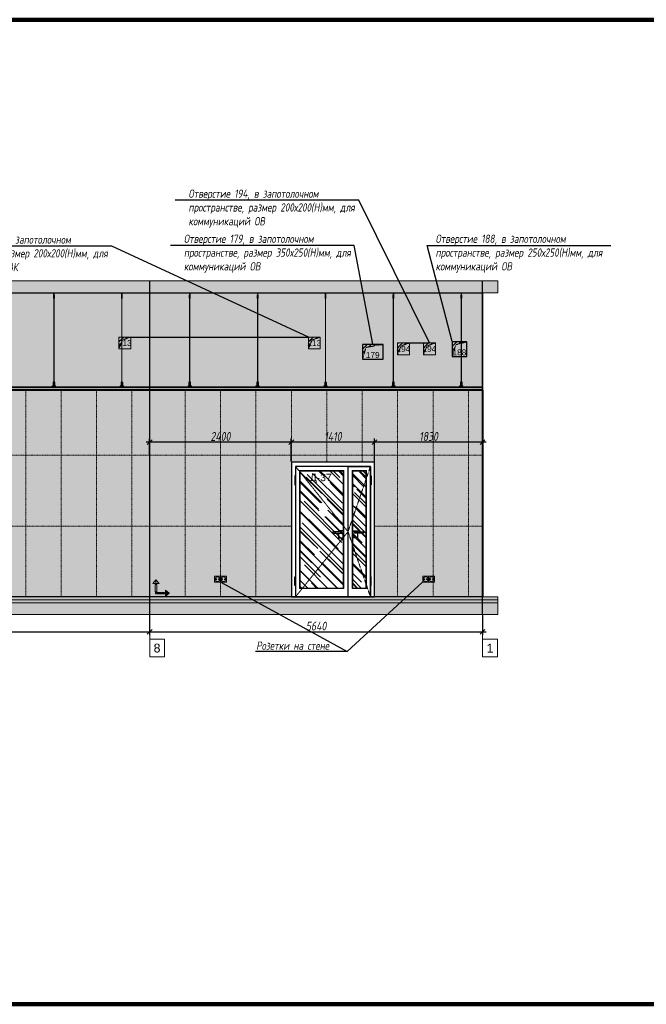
# Model space of a CAD drawing. Header units: millimetres. Extents: x -57162 to 485422, y -209335 to -9481.
# Tile 645 of 656: x 412186 to 422800, y -206686 to -190011. Entities that reach past the tile are written whole.
import ezdxf
from ezdxf import colors
from ezdxf.entities.mleader import LeaderData, LeaderLine
from ezdxf.math import Vec2, Vec3

# ---------------------------------------------------------------- set-up
doc = ezdxf.new("R2010")
doc.units = ezdxf.units.MM
doc.linetypes.add('( Hidden )', pattern=[0.375, 0.25, -0.125])
doc.linetypes.add('DASHDOT', pattern=[25.4, 12.7, -6.35, 0, -6.35])
doc.layers.get('Defpoints').update_dxf_attribs({"color": 31})
for name, color, linetype, lineweight in [('01 Остекление', 152, 'Continuous', 5), ('3_RC_Ceiling', 253, 'Continuous', 5), ('A-DETL-GENF', 7, 'Continuous', 5), ('EOM', 1, 'Continuous', 5), ('meb', 26, 'Continuous', 15)]:
    doc.layers.add(name, color=color, linetype=linetype, lineweight=lineweight)
for name, color, linetype, lineweight, true_color in [('dim_per', 7, 'Continuous', 9, 0x1c3800), ('dim_razv', 7, 'DASHDOT', 9, 0x183018), ('pol', 7, 'Continuous', 15, 0x55666d)]:
    doc.layers.add(name, color=color, linetype=linetype, lineweight=lineweight, true_color=true_color)
doc.styles.add('fl_iso paper', font='isocpeur.ttf', dxfattribs={"width": 0.8, "oblique": 10})
doc.styles.get("Standard").update_dxf_attribs({"font": 'arial.ttf'})
doc.dimstyles.new('In tre 1_50', dxfattribs={"dimtxt": 150, "dimasz": 80, "dimexe": 60, "dimexo": 10, "dimgap": 20, "dimtad": 1, "dimdec": 0, "dimrnd": 5, "dimzin": 0, "dimdsep": 46, "dimtxsty": 'fl_iso paper', "dimblk": 'OBLIQUE', "dimcen": 0, "dimdle": 60, "dimadec": 0, "dimazin": 0, "dimtfac": 1, "dimtdec": 0, "dimtofl": 0, "dimtmove": 1, "dimatfit": 1, "dimfxl": 40, "dimtolj": 1, "dimtzin": 0, "dimarcsym": 1})

# ---------------------------------------------------------------- blocks, each defined once
blk = doc.blocks.new('_Oblique')
at = {"color": 0, "linetype": 'ByBlock', "lineweight": -2}
blk.add_line((-0.5, -0.5), (0.5, 0.5), dxfattribs=at)
blk = doc.blocks.new('*D881')
at = {"layer": 'Defpoints', "color": 0, "linetype": 'ByBlock', "transparency": 16777216}
for p in [(418197, -197164), (418197, -197506), (420027, -197930)]:
    blk.add_point(p, dxfattribs=at)
at = {"layer": 'dim_razv', "color": 0, "linetype": 'ByBlock', "lineweight": -2, "transparency": 16777216}
for p, q in [((420087, -197164), (418137, -197164)), ((418197, -197496), (418197, -197104)), ((420027, -197920), (420027, -197104))]:
    blk.add_line(p, q, dxfattribs=at)
at = {"layer": 'dim_razv', "color": 0, "linetype": 'ByBlock', "lineweight": -2, "transparency": 16777216, "xscale": 80, "yscale": 80, "zscale": 80, "rotation": 180}
blk.add_blockref('_Oblique', (418197, -197164), dxfattribs=at)
at = {"layer": 'dim_razv', "color": 0, "linetype": 'ByBlock', "lineweight": -2, "transparency": 16777216, "xscale": 80, "yscale": 80, "zscale": 80}
blk.add_blockref('_Oblique', (420027, -197164), dxfattribs=at)
at = {"layer": 'dim_razv', "color": 0, "linetype": 'ByBlock', "transparency": 16777216, "insert": (419112, -197069), "char_height": 150, "attachment_point": 5, "style": 'fl_iso paper'}
blk.add_mtext('\\A1;1830', dxfattribs=at)
blk = doc.blocks.new('*D882')
at = {"layer": 'Defpoints', "color": 0, "linetype": 'ByBlock', "transparency": 16777216}
for p in [(416787, -197164), (416787, -197506), (418197, -197506)]:
    blk.add_point(p, dxfattribs=at)
at = {"layer": 'dim_razv', "color": 0, "linetype": 'ByBlock', "lineweight": -2, "transparency": 16777216}
for p, q in [((418257, -197164), (416727, -197164)), ((416787, -197496), (416787, -197104)), ((418197, -197496), (418197, -197104))]:
    blk.add_line(p, q, dxfattribs=at)
at = {"layer": 'dim_razv', "color": 0, "linetype": 'ByBlock', "lineweight": -2, "transparency": 16777216, "xscale": 80, "yscale": 80, "zscale": 80, "rotation": 180}
blk.add_blockref('_Oblique', (416787, -197164), dxfattribs=at)
at = {"layer": 'dim_razv', "color": 0, "linetype": 'ByBlock', "lineweight": -2, "transparency": 16777216, "xscale": 80, "yscale": 80, "zscale": 80}
blk.add_blockref('_Oblique', (418197, -197164), dxfattribs=at)
at = {"layer": 'dim_razv', "color": 0, "linetype": 'ByBlock', "transparency": 16777216, "insert": (417492, -197069), "char_height": 150, "attachment_point": 5, "style": 'fl_iso paper'}
blk.add_mtext('\\A1;1410', dxfattribs=at)
blk = doc.blocks.new('*D883')
at = {"layer": 'Defpoints', "color": 0, "linetype": 'ByBlock', "transparency": 16777216}
for p in [(414387, -197164), (414387, -197386), (416787, -197506)]:
    blk.add_point(p, dxfattribs=at)
at = {"layer": 'dim_razv', "color": 0, "linetype": 'ByBlock', "lineweight": -2, "transparency": 16777216}
for p, q in [((416847, -197164), (414327, -197164)), ((414387, -197376), (414387, -197104)), ((416787, -197496), (416787, -197104))]:
    blk.add_line(p, q, dxfattribs=at)
at = {"layer": 'dim_razv', "color": 0, "linetype": 'ByBlock', "lineweight": -2, "transparency": 16777216, "xscale": 80, "yscale": 80, "zscale": 80, "rotation": 180}
blk.add_blockref('_Oblique', (414387, -197164), dxfattribs=at)
at = {"layer": 'dim_razv', "color": 0, "linetype": 'ByBlock', "lineweight": -2, "transparency": 16777216, "xscale": 80, "yscale": 80, "zscale": 80}
blk.add_blockref('_Oblique', (416787, -197164), dxfattribs=at)
at = {"layer": 'dim_razv', "color": 0, "linetype": 'ByBlock', "transparency": 16777216, "insert": (415587, -197069), "char_height": 150, "attachment_point": 5, "style": 'fl_iso paper'}
blk.add_mtext('\\A1;2400', dxfattribs=at)
blk = doc.blocks.new('*D942')
at = {"layer": 'Defpoints', "color": 0, "linetype": 'ByBlock', "transparency": 16777216}
for p in [(407487, -200086), (414387, -200086), (414387, -200376)]:
    blk.add_point(p, dxfattribs=at)
at = {"layer": 'dim_razv', "color": 0, "linetype": 'ByBlock', "lineweight": -2, "transparency": 16777216}
for p, q in [((407487, -200096), (407487, -200436)), ((414387, -200096), (414387, -200436)), ((407427, -200376), (414447, -200376))]:
    blk.add_line(p, q, dxfattribs=at)
at = {"layer": 'dim_razv', "color": 0, "linetype": 'ByBlock', "lineweight": -2, "transparency": 16777216, "xscale": 80, "yscale": 80, "zscale": 80, "rotation": 180}
blk.add_blockref('_Oblique', (407487, -200376), dxfattribs=at)
at = {"layer": 'dim_razv', "color": 0, "linetype": 'ByBlock', "lineweight": -2, "transparency": 16777216, "xscale": 80, "yscale": 80, "zscale": 80}
blk.add_blockref('_Oblique', (414387, -200376), dxfattribs=at)
at = {"layer": 'dim_razv', "color": 0, "linetype": 'ByBlock', "transparency": 16777216, "insert": (410937, -200281), "char_height": 150, "attachment_point": 5, "style": 'fl_iso paper'}
blk.add_mtext('\\A1;6900', dxfattribs=at)
blk = doc.blocks.new('*D943')
at = {"layer": 'Defpoints', "color": 0, "linetype": 'ByBlock', "transparency": 16777216}
for p in [(414387, -200086), (420027, -200086), (420027, -200376)]:
    blk.add_point(p, dxfattribs=at)
at = {"layer": 'dim_razv', "color": 0, "linetype": 'ByBlock', "lineweight": -2, "transparency": 16777216}
for p, q in [((414387, -200096), (414387, -200436)), ((420027, -200096), (420027, -200436)), ((414327, -200376), (420087, -200376))]:
    blk.add_line(p, q, dxfattribs=at)
at = {"layer": 'dim_razv', "color": 0, "linetype": 'ByBlock', "lineweight": -2, "transparency": 16777216, "xscale": 80, "yscale": 80, "zscale": 80, "rotation": 180}
blk.add_blockref('_Oblique', (414387, -200376), dxfattribs=at)
at = {"layer": 'dim_razv', "color": 0, "linetype": 'ByBlock', "lineweight": -2, "transparency": 16777216, "xscale": 80, "yscale": 80, "zscale": 80}
blk.add_blockref('_Oblique', (420027, -200376), dxfattribs=at)
at = {"layer": 'dim_razv', "color": 0, "linetype": 'ByBlock', "transparency": 16777216, "insert": (417207, -200281), "char_height": 150, "attachment_point": 5, "style": 'fl_iso paper'}
blk.add_mtext('\\A1;5640', dxfattribs=at)
blk = doc.blocks.new('1')
at = {"layer": 'pol', "linetype": 'ByBlock'}
h = blk.add_hatch(color=1, dxfattribs=at)
h.paths.add_polyline_path([(35776, 73135), (35803, 73135), (35803, 73259), (35776, 73259)])
h.paths.add_polyline_path([(35790, 73275), (35843, 73275), (35790, 73338)])
h.paths.add_polyline_path([(35790, 73275), (35736, 73275), (35790, 73338)])
edge = h.paths.add_edge_path()
edge.add_arc((35790, 73111), 13.4, 0, 360)
h = blk.add_hatch(color=1, dxfattribs=at)
h.paths.add_polyline_path([(35813, 73097), (35813, 73124), (35937, 73124), (35937, 73097)])
h.paths.add_polyline_path([(35952, 73111), (35952, 73164), (36016, 73111)])
h.paths.add_polyline_path([(35952, 73111), (35952, 73057), (36016, 73111)])
at = {"layer": 'pol', "color": 1, "linetype": 'ByBlock'}
for points in [[(35790, 73275), (35736, 73275), (35790, 73338), (35790, 73275)], [(35790, 73275), (35843, 73275), (35790, 73338), (35790, 73275)], [(35952, 73111), (35952, 73164), (36016, 73111), (35952, 73111)], [(35952, 73111), (35952, 73057), (36016, 73111), (35952, 73111)]]:
    blk.add_lwpolyline(points, dxfattribs=at)
for points in [[(35776, 73135), (35803, 73135), (35803, 73259), (35776, 73259)], [(35813, 73097), (35813, 73124), (35937, 73124), (35937, 73097)]]:
    blk.add_lwpolyline(points, close=True, dxfattribs=at)
blk.add_circle((35790, 73111), 13.4, dxfattribs=at)
blk = doc.blocks.new('*U936')
at = {"layer": '3_RC_Ceiling', "ltscale": 20}
for p, q in [((490275, -64010), (490275, -64070)), ((490280, -64005), (490280, -64024)), ((490285, -64010), (490285, -64070)), ((490272, -64063), (490278, -64063)), ((490272, -64091), (490278, -64091)), ((490285, -64048), (490275, -64048)), ((490285, -64070), (490275, -64070)), ((490278, -64049), (490278, -64070)), ((490278, -64098), (490278, -64057)), ((490278, -65492), (490278, -64104)), ((490282, -64049), (490282, -64070)), ((490282, -64098), (490282, -64057)), ((490282, -64063), (490287, -64063)), ((490282, -64091), (490287, -64091)), ((490282, -65492), (490282, -64104)), ((490272, -65524), (490278, -65524)), ((490278, -65511), (490278, -65483)), ((490278, -65559), (490278, -65519)), ((490282, -65511), (490282, -65483)), ((490282, -65559), (490282, -65519)), ((490282, -65524), (490287, -65524)), ((490272, -65553), (490278, -65553)), ((490286, -65569), (490274, -65569)), ((490274, -65587), (490274, -65598)), ((490274, -65598), (490274, -65604)), ((490276, -65575), (490276, -65571)), ((490278, -65571), (490277, -65571)), ((490277, -65575), (490277, -65571)), ((490278, -65575), (490277, -65575)), ((490278, -65575), (490277, -65575)), ((490278, -65583), (490278, -65566)), ((490282, -65553), (490287, -65553)), ((490282, -65583), (490282, -65566)), ((490283, -65571), (490282, -65571)), ((490282, -65575), (490282, -65571)), ((490283, -65575), (490282, -65575)), ((490282, -65575), (490282, -65575)), ((490283, -65575), (490283, -65571)), ((490286, -65587), (490286, -65598)), ((490286, -65598), (490286, -65604))]:
    blk.add_line(p, q, dxfattribs=at)
at = {"layer": '3_RC_Ceiling', "ltscale": 20, "elevation": -5}
blk.add_lwpolyline([(490272, -64052), (490272, -64103, 0.311691), (490287, -64103), (490287, -64052, 0.333333)], format="xyb", close=True, dxfattribs=at)
at = {"layer": '3_RC_Ceiling', "ltscale": 20}
for points in [[(490282, -64058, 0.15158), (490282, -64057, 0.106977), (490281, -64057, 0.07462), (490281, -64056, 0.061287), (490280, -64056, 0.061287), (490279, -64056, 0.07462), (490278, -64057, 0.106977), (490278, -64057, 0.15158), (490278, -64058, 0.156429), (490278, -64058, 0.106977)], [(490282, -64097, -0.15158), (490282, -64098, -0.106977), (490281, -64098, -0.07462), (490281, -64098, -0.061287), (490280, -64099, -0.061287), (490279, -64098, -0.07462), (490278, -64098, -0.106977), (490278, -64098, -0.15158), (490278, -64097, -0.156429), (490278, -64097, -0.106977)], [(490282, -64058, -0.164855), (490282, -64058, -0.106977)], [(490282, -64097, -0.164855), (490282, -64097, -0.15158)], [(490287, -65525, -0.160742), (490294, -65538), (490294, -65568, 0.196304), (490301, -65586, -0.186577), (490302, -65588, 0.403263), (490303, -65589), (490303, -65589, 0.315299), (490305, -65588), (490305, -65588, -0.253979), (490306, -65587, -0.113914), (490307, -65587, -0.349227), (490308, -65588), (490308, -65590, -0.065543), (490308, -65592), (490306, -65597, -0.339454), (490296, -65604), (490263, -65604, -0.339454), (490254, -65597), (490252, -65592, -0.065543), (490252, -65590), (490252, -65588, -0.349227), (490253, -65587, -0.113914), (490254, -65587, -0.253979), (490255, -65588), (490255, -65588, 0.315299), (490256, -65589), (490256, -65589, 0.403263), (490258, -65588, -0.186577), (490259, -65586, 0.196304), (490266, -65568), (490266, -65538, -0.160742), (490272, -65525)], [(490282, -65519, 0.15158), (490282, -65519, 0.106977), (490281, -65518, 0.07462), (490281, -65518, 0.061287), (490280, -65518, 0.061287), (490279, -65518, 0.07462), (490278, -65518, 0.106977), (490278, -65519, 0.15158), (490278, -65519, 0.156429), (490278, -65520, 0.106977)], [(490282, -65519, -0.164855), (490282, -65520, -0.106977)], [(490286, -65589), (490286, -65589, 0.414214), (490287, -65588), (490287, -65587, 0.414214), (490286, -65587), (490273, -65587, 0.414214), (490273, -65587), (490273, -65588, 0.414214), (490273, -65589), (490274, -65589)], [(490286, -65596), (490286, -65596, -0.414214), (490287, -65596), (490287, -65597, -0.414214), (490286, -65598), (490273, -65598, -0.414214), (490273, -65597), (490273, -65596, -0.414214), (490273, -65596), (490274, -65596)], [(490286, -65604), (490286, -65605, -0.414214), (490283, -65608), (490277, -65608, -0.414214), (490274, -65605), (490274, -65604)], [(490282, -65559, -0.15158), (490282, -65559, -0.106977), (490281, -65560, -0.07462), (490281, -65560, -0.061287), (490280, -65560, -0.061287), (490279, -65560, -0.07462), (490278, -65560, -0.106977), (490278, -65559, -0.15158), (490278, -65559, -0.156429), (490278, -65558, -0.106977)], [(490282, -65558, -0.164855), (490282, -65559, -0.15158)]]:
    blk.add_lwpolyline(points, format="xyb", dxfattribs=at)
blk.add_lwpolyline([(490272, -65513), (490272, -65564, 0.311691), (490287, -65564), (490287, -65513, 0.333333)], format="xyb", close=True, dxfattribs=at)
at = {"layer": '3_RC_Ceiling', "ltscale": 20, "const_width": 2.22}
blk.add_lwpolyline([(490308, -65585, -1), (490312, -65585), (490312, -65586, -0.267949), (490311, -65587, 0.57735), (490311, -65590, -0.267949), (490312, -65591), (490312, -65594, -0.267949), (490311, -65595, 0.57735), (490311, -65597, -0.267949), (490312, -65599), (490312, -65601, -0.267949), (490311, -65602, 0.57735), (490311, -65605, -0.267949), (490312, -65606), (490312, -65609, -0.414214), (490311, -65610), (490304, -65610, -0.247529), (490303, -65610, 0.247529), (490302, -65609), (490298, -65609, 0.247529), (490297, -65610, -0.247529), (490296, -65610), (490282, -65610, -0.267949), (490281, -65610, 0.57735), (490279, -65610, -0.267949), (490277, -65610), (490264, -65610, -0.247529), (490263, -65610, 0.247529), (490261, -65609), (490258, -65609, 0.247529), (490256, -65610, -0.247529), (490255, -65610), (490249, -65610, -0.414214), (490248, -65609), (490248, -65606, -0.267949), (490248, -65605, 0.57735), (490248, -65602, -0.267949), (490248, -65601), (490248, -65599, -0.267949), (490248, -65597, 0.57735), (490248, -65595, -0.267949), (490248, -65594), (490248, -65591, -0.267949), (490248, -65590, 0.57735), (490248, -65587, -0.267949), (490248, -65586), (490248, -65585, -1), (490252, -65585, -1)], format="xyb", dxfattribs=at)
at = {"layer": '3_RC_Ceiling', "ltscale": 20, "flags": 128}
blk.add_lwpolyline([(490286, -65587, -0.414214), (490286, -65586), (490287, -65586), (490287, -65573), (490286, -65573, -0.414214), (490286, -65573), (490286, -65568), (490274, -65568), (490274, -65573, -0.414214), (490274, -65573), (490273, -65573), (490273, -65586), (490274, -65586, -0.414214), (490274, -65587)], format="xyb", dxfattribs=at)
at = {"layer": '3_RC_Ceiling', "ltscale": 20}
for centre in [(490280, -64066), (490280, -64086), (490280, -65528), (490280, -65548)]:
    blk.add_circle(centre, 1.6, dxfattribs=at)
for centre, radius, start, end in [((490280, -64076), 2.8, 131.8117, 228.1912), ((490280, -64076), 2.8, 131.8117, 228.1912), ((490280, -64076), 2.8, 48.191, 131.8117), ((490280, -64076), 2.8, 228.1912, 311.8118), ((490280, -64076), 2.8, 311.8118, 48.191), ((490277, -65571), 0.5, 90.0014, 180.0014), ((490277, -65575), 0.5, 180.0014, 270.0014), ((490280, -65538), 2.8, 131.8117, 228.1912), ((490280, -65538), 2.8, 131.8117, 228.1912), ((490280, -65538), 2.8, 48.191, 131.8117), ((490280, -65538), 2.8, 228.1912, 311.8118), ((490279, -65582), 1.44, 219.6407, 243.4364), ((490280, -65581), 2.48, 243.4364, 258.3005), ((490278, -65583), 0.531, 180.0014, 219.6407), ((490280, -65580), 3.99, 258.3005, 270.0014), ((490280, -65580), 3.99, 270.0014, 281.7023), ((490280, -65581), 2.48, 281.7023, 296.5665), ((490281, -65582), 1.44, 296.5665, 320.3621), ((490280, -65538), 2.8, 311.8118, 48.191), ((490281, -65583), 0.531, 320.3621, 0.0014), ((490283, -65571), 0.5, 0.0014, 90.0014), ((490283, -65575), 0.5, 270.0014, 0.0014)]:
    blk.add_arc(centre, radius, start, end, dxfattribs=at)
blk = doc.blocks.new('*U944')
at = {"layer": '3_RC_Ceiling'}
blk.add_blockref('*U936', (-490280, 64808, 3), dxfattribs=at)
blk = doc.blocks.new('*U945')
at = {"color": 0, "linetype": 'ByBlock', "lineweight": -2, "transparency": 16777216}
for p in [(19550, 0), (20700, 0), (21850, 0), (23000, 0), (24150, 0), (25300, 0), (26450, 0)]:
    blk.add_blockref('*U944', p, dxfattribs=at)

msp = doc.modelspace()

# ---------------------------------------------------------------- hatches: boundary and pattern name
at = {"linetype": '( Hidden )', "lineweight": 13, "ltscale": 1000}
h = msp.add_hatch(dxfattribs=at)
h.set_pattern_fill('ANSI31', color=253, scale=15)
h.set_pattern_definition([(45, (190314.117, 650), (-33.6759605, 33.6759605), [])])
h.paths.add_polyline_path([(413867.4, -195586.3), (413867.4, -195386.3), (414067.4, -195386.3), (413927, -195436.2)])
h = msp.add_hatch(dxfattribs=at)
h.set_pattern_fill('ANSI31', color=253, scale=15)
h.set_pattern_definition([(45, (193524.117, 650), (-33.6759605, 33.6759605), [])])
h.paths.add_polyline_path([(417077.4, -195586.3), (417077.4, -195386.3), (417277.4, -195386.3), (417137, -195436.2)])
h = msp.add_hatch(dxfattribs=at)
h.set_pattern_fill('ANSI31', color=253, scale=15)
h.set_pattern_definition([(45, (194439.117, 525), (-33.6759605, 33.6759605), [])])
h.paths.add_polyline_path([(417992.4, -195761.3), (417992.4, -195511.3), (418342.4, -195511.3), (418052, -195561.2)])
h = msp.add_hatch(dxfattribs=at)
h.set_pattern_fill('ANSI31', color=253, scale=15)
h.set_pattern_definition([(45, (195034.117, 550), (-33.6759605, 33.6759605), [])])
h.paths.add_polyline_path([(418587.4, -195686.3), (418587.4, -195486.3), (418787.4, -195486.3), (418647, -195536.2)])
h = msp.add_hatch(dxfattribs=at)
h.set_pattern_fill('ANSI31', color=253, scale=15)
h.set_pattern_definition([(45, (195474.117, 550), (-33.6759605, 33.6759605), [])])
h.paths.add_polyline_path([(419027.4, -195686.3), (419027.4, -195486.3), (419227.4, -195486.3), (419087, -195536.2)])
h = msp.add_hatch(dxfattribs=at)
h.set_pattern_fill('ANSI31', color=253, scale=15)
h.set_pattern_definition([(45, (195959.117, 570), (-33.6759605, 33.6759605), [])])
h.paths.add_polyline_path([(419512.4, -195716.3), (419512.4, -195466.3), (419762.4, -195466.3), (419572, -195516.2)])
at = {"layer": '01 Остекление', "linetype": 'ByBlock', "transparency": 33554585}
h = msp.add_hatch(dxfattribs=at)
h.set_pattern_fill('AR-RROOF', color=256, scale=7, angle=-45, style=0)
h.set_pattern_definition([(315, (127136.05, 11739.97), (402.31547, -150.8683), [2667, -355.6, 889, -177.8]), (315, (127366.12, 11635.62), (41.48878, 292.93595), [533.4, -58.674, 1066.8, -133.35]), (315, (127305.77, 11783.98), (737.99745, -569.527843), [1422.4, -248.92, 711.2, -177.8])])
h.paths.add_polyline_path([(417827.4, -197656.3), (418047.4, -197656.3), (418047.4, -199636.3), (417827.4, -199636.3)])
h.paths.add_polyline_path([(417667.4, -197656.3), (416937.4, -197656.3), (416937.4, -199636.3), (417667.4, -199636.3)])
at = {"layer": 'A-DETL-GENF'}
h = msp.add_hatch(dxfattribs=at)
h.set_pattern_fill('ANSI35', color=256, scale=20, style=0)
h.set_pattern_definition([(45, (272191.7, -202177.55), (-89.80256, 89.80256), []), (45, (272281.5, -202177.55), (-89.80256, 89.80256), [158.75, -31.75, 0, -31.75])])
h.paths.add_polyline_path([(392265.9, -194636.3), (420287.3, -194636.3), (420287.3, -194436.3), (392265.9, -194436.3)])
h = msp.add_hatch(dxfattribs=at)
h.set_pattern_fill('AR-CONC', color=256, style=0)
h.set_pattern_definition([(50, (272191.7, -207627.55), (182.18467, -15.93909), [19.05, -209.55]), (355, (272191.7, -207627.55), (-35.24342, 191.05685), [15.24, -167.64058]), (100.45144, (272206.88, -207628.88), (146.94125, 175.11775), [16.19, -178.09024]), (46.1842, (272191.7, -207576.75), (271.07904, -42.04233), [28.575, -314.325]), (96.63556, (272214.3, -207580.25), (237.40413, 247.42612), [24.285, -267.1356]), (351.18415, (272191.7, -207576.75), (237.40413, 247.4261), [22.85997, -251.45973]), (21, (272217.1, -207589.45), (151.61439, -102.2652), [19.05, -209.55]), (326, (272217.1, -207589.45), (61.80203, 184.18797), [15.24, -167.64]), (71.45144, (272229.74, -207597.97), (213.41642, 81.92277), [16.19, -178.08994]), (37.5, (272191.7, -207627.55), (3.088603, 84.55504), [0, -165.608, 0, -170.18, 0, -168.275]), (7.5, (272191.7, -207627.55), (66.81966, 100.180575), [0, -97.028, 0, -161.798, 0, -64.135]), (327.5, (272135.06, -207627.55), (135.590595, -5.728744), [0, -63.5, 0, -198.12, 0, -262.89]), (317.5, (272109.66, -207627.55), (148.12918, 25.42649), [0, -82.55, 0, -131.572, 0, -186.69])])
h.paths.add_polyline_path([(392265.9, -199836.3), (420287.3, -199836.3), (420287.3, -199786.3), (392265.9, -199786.3)])
h = msp.add_hatch(dxfattribs=at)
h.set_pattern_fill('ANSI35', color=256, scale=10, style=0)
h.set_pattern_definition([(45, (272191.7, -207627.55), (-44.90128, 44.90128), []), (45, (272236.604, -207627.55), (-44.90128, 44.90128), [79.375, -15.875, 0, -15.875])])
h.paths.add_polyline_path([(420287.3, -199886.3), (392265.9, -199886.3), (392265.9, -199836.3), (420287.3, -199836.3)])
h = msp.add_hatch(dxfattribs=at)
h.set_pattern_fill('ANSI35', color=256, scale=20, style=0)
h.set_pattern_definition([(45, (272191.7, -207627.55), (-89.80256, 89.80256), []), (45, (272281.5, -207627.55), (-89.80256, 89.80256), [158.75, -31.75, 0, -31.75])])
h.paths.add_polyline_path([(392265.9, -200086.3), (420287.3, -200086.3), (420287.3, -199886.3), (392265.9, -199886.3)])
at = {"layer": 'dim_razv', "linetype": 'ByBlock', "true_color": 0xd9d9d9, "transparency": 33554687}
h = msp.add_hatch(color=254, dxfattribs=at)
h.dxf.hatch_style = 1
h.paths.add_polyline_path([(440174.5, -194636.3), (446775.9, -194636.3), (446775.9, -196736.3), (440174.5, -196736.3)])
h.paths.add_polyline_path([(392957.4, -194636.3), (420027.4, -194636.3), (420027.4, -196236.3), (392957.4, -196236.3)])
at = {"layer": 'dim_razv', "true_color": 0xffffff, "transparency": 33554687}
h = msp.add_hatch(dxfattribs=at)
h.set_pattern_fill('AR-SAND', scale=3, angle=315)
h.paths.add_polyline_path([(402347.4, -196286.3), (405347.4, -196286.3), (405347.4, -199786.3), (402347.4, -199786.3)])
h.paths.add_polyline_path([(407487.4, -196286.3), (420028.1, -196286.3), (420028.1, -199786.3), (407487.4, -199786.3)])
h.paths.add_polyline_path([(418197.4, -197506.3), (416787.4, -197506.3), (416787.4, -199786.3), (418197.4, -199786.3)], flags=16)

# ---------------------------------------------------------------- linework, layer by layer
at = {"lineweight": 13}
for points in [[(392265.9, -194636.3), (420287.3, -194636.3), (420287.3, -194436.3), (392265.9, -194436.3)], [(414067.4, -195586.3), (413867.4, -195586.3), (413867.4, -195386.3), (414067.4, -195386.3)], [(417277.4, -195586.3), (417077.4, -195586.3), (417077.4, -195386.3), (417277.4, -195386.3)], [(418787.4, -195686.3), (418587.4, -195686.3), (418587.4, -195486.3), (418787.4, -195486.3)], [(419227.4, -195686.3), (419027.4, -195686.3), (419027.4, -195486.3), (419227.4, -195486.3)], [(416787.4, -197506.3), (418197.4, -197506.3), (418197.4, -199786.3), (416787.4, -199786.3)], [(392265.9, -199836.3), (420287.3, -199836.3), (420287.3, -199786.3), (392265.9, -199786.3)], [(420287.3, -199886.3), (392265.9, -199886.3), (392265.9, -199836.3), (420287.3, -199836.3)], [(392265.9, -200086.3), (420287.3, -200086.3), (420287.3, -199886.3), (392265.9, -199886.3)]]:
    msp.add_lwpolyline(points, close=True, dxfattribs=at)
at = {"lineweight": 30}
for points in [[(414387.4, -200086.3), (414387.4, -194436.3)], [(420027.4, -200086.3), (420027.4, -194436.3)]]:
    msp.add_lwpolyline(points, dxfattribs=at)
at = {"linetype": 'ByBlock'}
for points in [[(392957.4, -194636.3), (420027.4, -194636.3), (420027.4, -196236.3), (392957.4, -196236.3)], [(417992.4, -195761.3), (418342.4, -195761.3), (418342.4, -195511.3), (417992.4, -195511.3)], [(419512.4, -195716.3), (419762.4, -195716.3), (419762.4, -195466.3), (419512.4, -195466.3)], [(392957.4, -196236.3), (420027.4, -196236.3), (420027.4, -196271.3), (392957.4, -196271.3)], [(420027.4, -196286.3), (392957.4, -196286.3), (392957.4, -196271.3), (420027.4, -196271.3)], [(407487.4, -196286.3), (420028.1, -196286.3), (420028.1, -199786.3), (407487.4, -199786.3)], [(418197.4, -197506.3), (416787.4, -197506.3), (416787.4, -199786.3), (418197.4, -199786.3)], [(417747.4, -197576.3), (416857.4, -197576.3), (416857.4, -199786.3), (417747.4, -199786.3)], [(418127.4, -197576.3), (416857.4, -197576.3), (416857.4, -199786.3), (418127.4, -199786.3)], [(417747.4, -197576.3), (418127.4, -197576.3), (418127.4, -199786.3), (417747.4, -199786.3)], [(416857.4, -197738.7), (416847.4, -197738.7), (416847.4, -197888.7), (416857.4, -197888.7)], [(418127.4, -197738.7), (418137.4, -197738.7), (418137.4, -197888.7), (418127.4, -197888.7)], [(417637.4, -198686.3), (417487.4, -198686.3), (417487.4, -198706.3), (417637.4, -198706.3)], [(417857.4, -198686.3), (418007.4, -198686.3), (418007.4, -198706.3), (417857.4, -198706.3)], [(416857.4, -199594), (416847.4, -199594), (416847.4, -199444), (416857.4, -199444)], [(418127.4, -199594), (418137.4, -199594), (418137.4, -199444), (418127.4, -199444)]]:
    msp.add_lwpolyline(points, close=True, dxfattribs=at)
at = {"color": 253, "linetype": '( Hidden )', "lineweight": 13, "ltscale": 15}
for points in [[(413867.4, -195586.3), (413867.4, -195386.3), (414067.4, -195386.3), (413927, -195436.2)], [(417077.4, -195586.3), (417077.4, -195386.3), (417277.4, -195386.3), (417137, -195436.2)], [(417992.4, -195761.3), (417992.4, -195511.3), (418342.4, -195511.3), (418052, -195561.2)], [(418587.4, -195686.3), (418587.4, -195486.3), (418787.4, -195486.3), (418647, -195536.2)], [(419027.4, -195686.3), (419027.4, -195486.3), (419227.4, -195486.3), (419087, -195536.2)], [(419512.4, -195716.3), (419512.4, -195466.3), (419762.4, -195466.3), (419572, -195516.2)]]:
    msp.add_lwpolyline(points, close=True, dxfattribs=at)
for points in [[(416857.4, -197576.3), (417747.4, -198681.3), (416857.4, -199786.3)], [(418127.4, -197576.3), (417747.4, -198681.3), (418127.4, -199786.3)]]:
    msp.add_lwpolyline(points, dxfattribs=at)
at = {"linetype": 'ByBlock'}
for points in [[(417587.4, -198706.3), (417587.4, -198786.3), (417667.4, -198786.3), (417667.4, -198666.3), (417587.4, -198666.3), (417587.4, -198686.3)], [(417907.4, -198706.3), (417907.4, -198786.3), (417827.4, -198786.3), (417827.4, -198666.3), (417907.4, -198666.3), (417907.4, -198686.3)]]:
    msp.add_lwpolyline(points, dxfattribs=at)
at = {"layer": '01 Остекление', "color": 252, "linetype": 'ByBlock', "transparency": 33554687}
for points in [[(417677.4, -197646.3), (416927.4, -197646.3), (416927.4, -199646.3), (417677.4, -199646.3)], [(417667.4, -197656.3), (416937.4, -197656.3), (416937.4, -199636.3), (417667.4, -199636.3)], [(417817.4, -197646.3), (418057.4, -197646.3), (418057.4, -199646.3), (417817.4, -199646.3)], [(417827.4, -197656.3), (418047.4, -197656.3), (418047.4, -199636.3), (417827.4, -199636.3)]]:
    msp.add_lwpolyline(points, close=True, dxfattribs=at)
at = {"layer": 'Defpoints', "color": 1, "lineweight": 100}
msp.add_lwpolyline([(390110.3, -190011), (485422.4, -190011), (485422.4, -206686.5), (390110.3, -206686.5)], close=True, dxfattribs=at)
at = {"layer": 'dim_razv', "color": 253, "ltscale": 0.3, "transparency": 33554687}
for points in [[(412287.4, -199786.3), (412287.4, -196286.3)], [(412587.4, -196286.3), (412587.4, -196286.3)], [(412887.4, -199786.3), (412887.4, -196286.3)], [(413187.4, -196286.3), (413187.4, -196286.3)], [(413487.4, -199786.3), (413487.4, -196286.3)], [(414087.4, -199786.3), (414087.4, -196286.3)], [(414987.4, -199786.3), (414987.4, -196286.3)], [(415587.4, -199786.3), (415587.4, -196286.3)], [(416187.4, -199786.3), (416187.4, -196286.3)], [(416787.4, -199786.3), (416787.4, -196286.3)], [(417387.4, -197506.3), (417387.4, -196286.3)], [(417987.4, -197506.3), (417987.4, -196286.3)], [(418587.4, -199786.3), (418587.4, -196286.3)], [(419187.4, -199786.3), (419187.4, -196286.3)], [(419787.4, -199786.3), (419787.4, -196286.3)], [(420028.1, -199786.3), (420028.1, -196286.3)], [(420027.4, -197386.3), (407487.4, -197386.3)], [(407487.4, -198586.3), (416787.4, -198586.3)], [(418197.4, -198586.3), (420027.4, -198586.3)]]:
    msp.add_lwpolyline(points, dxfattribs=at)
at = {"layer": 'EOM', "color": 252, "linetype": 'ByBlock'}
for points in [[(415587.4, -199536.3), (415487.4, -199536.3), (415487.4, -199436.3), (415587.4, -199436.3)], [(415687.4, -199536.3), (415587.4, -199536.3), (415587.4, -199436.3), (415687.4, -199436.3)], [(419112.4, -199536.3), (419012.4, -199536.3), (419012.4, -199436.3), (419112.4, -199436.3)], [(419212.4, -199536.3), (419112.4, -199536.3), (419112.4, -199436.3), (419212.4, -199436.3)]]:
    msp.add_lwpolyline(points, close=True, dxfattribs=at)
for centre, radius in [((415537.4, -199486.3), 40), ((415517.4, -199486.3), 5), ((415557.4, -199486.3), 5), ((415637.4, -199486.3), 40), ((415617.4, -199486.3), 5), ((415657.4, -199486.3), 5), ((419062.4, -199486.3), 40), ((419042.4, -199486.3), 5), ((419082.4, -199486.3), 5), ((419162.4, -199486.3), 40), ((419142.4, -199486.3), 5), ((419182.4, -199486.3), 5)]:
    msp.add_circle(centre, radius, dxfattribs=at)
at = {"layer": 'meb', "color": 5, "true_color": 0x0505ff}
for points in [[(414387.4, -199500), (414387.4, -200804.2)], [(420027.4, -199500), (420027.4, -200804.2)]]:
    msp.add_lwpolyline(points, dxfattribs=at)
for points in [[(414387.4, -200804.2), (414637.4, -200804.2), (414637.4, -200504.2), (414387.4, -200504.2)], [(420027.4, -200804.2), (420277.4, -200804.2), (420277.4, -200504.2), (420027.4, -200504.2)]]:
    msp.add_lwpolyline(points, close=True, dxfattribs=at)

# ---------------------------------------------------------------- block references
at = {"linetype": 'ByBlock'}
msp.add_blockref('*U945', (393216.3, -195433.9, -2.5), dxfattribs=at)
at = {"linetype": 'ByBlock', "xscale": 0.9938708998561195, "yscale": 0.9938708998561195, "zscale": 0.9938708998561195}
msp.add_blockref('1', (378922.7, -272386), dxfattribs=at)

# ---------------------------------------------------------------- texts
at = {"linetype": 'ByBlock', "insert": (417285.3, -197781.7), "char_height": 125, "attachment_point": 5}
msp.add_mtext_dynamic_manual_height_columns('Д-37', width=726.14, gutter_width=12.5, heights=[0], dxfattribs=at)
at = {"layer": 'Defpoints', "lineweight": 13, "char_height": 100, "attachment_point": 5}
for s, insert in [('213', (413965.6, -195487)), ('213', (417175.6, -195487)), ('194', (418685.6, -195587)), ('194', (419125.6, -195587)), ('188', (419634, -195646)), ('179', (418166, -195691))]:
    msp.add_mtext_dynamic_manual_height_columns(s, width=219.763, gutter_width=12.5, heights=[0], dxfattribs=dict(at, insert=insert))
at = {"layer": 'meb', "color": 5, "true_color": 0x0505ff, "char_height": 150, "attachment_point": 5}
for s, insert in [('8', (414512.4, -200654.2)), ('1', (420152.4, -200654.2))]:
    msp.add_mtext_dynamic_manual_height_columns(s, width=165.776, gutter_width=12.5, heights=[0], dxfattribs=dict(at, insert=insert))

# ---------------------------------------------------------------- dimensions: what is measured, and where the dimension line sits
at = {"layer": 'dim_razv', "linetype": 'ByBlock'}
for base, p1, p2, picture, middle in [((414387.4, -197164.4), (416787.4, -197506.3), (414387.4, -197386.3), '*D883', (415587.4, -197069.4)), ((416787.4, -197164.4), (418197.4, -197506.3), (416787.4, -197506.3), '*D882', (417492.4, -197069.4)), ((418197.4, -197164.4), (420027.4, -197929.5), (418197.4, -197506.3), '*D881', (419112.4, -197069.4)), ((414387.4, -200375.5), (407487.4, -200086.3), (414387.4, -200086.3), '*D942', (410937.4, -200280.5)), ((420027.4, -200375.5), (414387.4, -200086.3), (420027.4, -200086.3), '*D943', (417207.4, -200280.5))]:
    dim = msp.add_linear_dim(base=base, p1=p1, p2=p2, dimstyle='In tre 1_50', dxfattribs=at)
    dim.commit()
    dim.dimension.update_dxf_attribs({"geometry": picture, "text_midpoint": middle})

# ---------------------------------------------------------------- leaders
at = {"layer": 'dim_per', "linetype": 'ByBlock'}
ml = msp.add_multileader_mtext('Standard', dxfattribs=at)
ml.set_content('Отверстие 194, в запотолочном пространстве, размер 200х200(Н)мм, для коммуникаций ОВ', color=256, style='fl_iso paper')
ml.set_leader_properties()
ml.build(insert=Vec2(0, 0))
ml.multileader.update_dxf_attribs({"text_left_attachment_type": 6, "text_right_attachment_type": 6, "dogleg_length": 252.8})
ctx = ml.context
ctx.base_point, ctx.char_height, ctx.plane_origin = Vec3(415043.5, -193069.2), 140, Vec3(419672.3, -189981)
ctx.left_attachment, ctx.right_attachment = 6, 6
notes = []
notes.append((ctx, [(1, (1, 1, 0), (417931.8, -193069.2), (-1, 0), 139.9, [(1, [(418687.4, -195486.3), (419127.4, -195486.3)], 0, [])])]))
ctx.mtext.insert, ctx.mtext.width, ctx.mtext.flow_direction = Vec3(415045.5, -192887.2), 2942.015, 5
ml = msp.add_multileader_mtext('Standard', dxfattribs=at)
ml.set_content('Отверстие 213, в запотолочном пространстве, размер 200х200(Н)мм, для коммуникаций ВК', color=256, style='fl_iso paper')
ml.set_leader_properties()
ml.build(insert=Vec2(0, 0))
ml.multileader.update_dxf_attribs({"text_left_attachment_type": 6, "text_right_attachment_type": 6, "dogleg_length": 252.8})
ctx = ml.context
ctx.base_point, ctx.char_height, ctx.plane_origin = Vec3(410860.6, -193846.3), 140, Vec3(414674.8, -190758.1)
ctx.left_attachment, ctx.right_attachment = 6, 6
notes.append((ctx, [(1, (1, 1, 0), (413748.8, -193846.3), (-1, 0), 139.9, [(1, [(413974, -195386.3), (417077.4, -195386.3)], 0, [])])]))
ctx.mtext.insert, ctx.mtext.width, ctx.mtext.flow_direction = Vec3(410862.6, -193664.3), 2942.015, 5
ml = msp.add_multileader_mtext('Standard', dxfattribs=at)
ml.set_content('Отверстие 179, в запотолочном пространстве, размер 350х250(Н)мм, для коммуникаций ОВ', color=256, style='fl_iso paper')
ml.set_leader_properties()
ml.build(insert=Vec2(0, 0))
ml.multileader.update_dxf_attribs({"text_left_attachment_type": 6, "text_right_attachment_type": 6, "dogleg_length": 252.8})
ctx = ml.context
ctx.base_point, ctx.char_height, ctx.plane_origin = Vec3(414965.6, -193833.1), 140, Vec3(421550.3, -190580.7)
ctx.left_attachment, ctx.right_attachment = 6, 6
notes.append((ctx, [(1, (1, 1, 0), (417853.9, -193833.1), (-1, 0), 139.9, [(0, [(418167.4, -195511.3)], 0, [])])]))
ctx.mtext.insert, ctx.mtext.width, ctx.mtext.flow_direction = Vec3(414967.6, -193651.1), 2942.015, 5
ml = msp.add_multileader_mtext('Standard', dxfattribs=at)
ml.set_content('Отверстие 188, в запотолочном пространстве, размер 250х250(Н)мм, для коммуникаций ОВ', color=256, style='fl_iso paper')
ml.set_leader_properties()
ml.build(insert=Vec2(0, 0))
ml.multileader.update_dxf_attribs({"text_left_attachment_type": 6, "text_right_attachment_type": 6, "dogleg_length": 252.8})
ctx = ml.context
ctx.base_point, ctx.char_height, ctx.plane_origin = Vec3(419228.3, -193833.1), 140, Vec3(425813, -190580.7)
ctx.left_attachment, ctx.right_attachment = 6, 6
notes.append((ctx, [(0, (1, 1, 0), (419088.3, -193833.1), (1, 0), 139.9, [(0, [(419512.4, -195466.3)], 0, [])])]))
ctx.mtext.insert, ctx.mtext.width, ctx.mtext.flow_direction = Vec3(419230.3, -193651.1), 2942.015, 5
ml = msp.add_multileader_mtext('Standard', dxfattribs=at)
ml.set_content('Розетки на стене', color=256, style='fl_iso paper')
ml.set_leader_properties()
ml.build(insert=Vec2(0, 0))
ml.multileader.update_dxf_attribs({"text_left_attachment_type": 6, "text_right_attachment_type": 6, "dogleg_length": 252.8})
ctx = ml.context
ctx.base_point, ctx.char_height, ctx.plane_origin = Vec3(416190.5, -200710.8), 140, Vec3(423777.7, -209179.3)
ctx.left_attachment, ctx.right_attachment = 6, 6
notes.append((ctx, [(0, (1, 1, 0), (417732, -200710.8), (-1, 0), 252.8, [(0, [(415587.4, -199536.3)], 0, []), (1, [(419012.4, -199536.3)], 0, [])])]))
ctx.mtext.insert, ctx.mtext.width, ctx.mtext.flow_direction = Vec3(416192.5, -200542.8), 2183.265, 5
for ctx, leaders in notes:
    for number, flags, end, landing, length, lines in leaders:
        leader = LeaderData()
        leader.index, (leader.has_last_leader_line, leader.has_dogleg_vector, leader.attachment_direction) = number, flags
        leader.last_leader_point, leader.dogleg_vector, leader.dogleg_length = Vec3(end), Vec3(landing), length
        for number, points, colour, breaks in lines:
            line = LeaderLine()
            line.index, line.vertices, line.color, line.breaks = number, Vec3.list(points), colors.encode_raw_color(colour), breaks
            leader.lines.append(line)
        ctx.leaders.append(leader)

doc.saveas('drawing.dxf')
